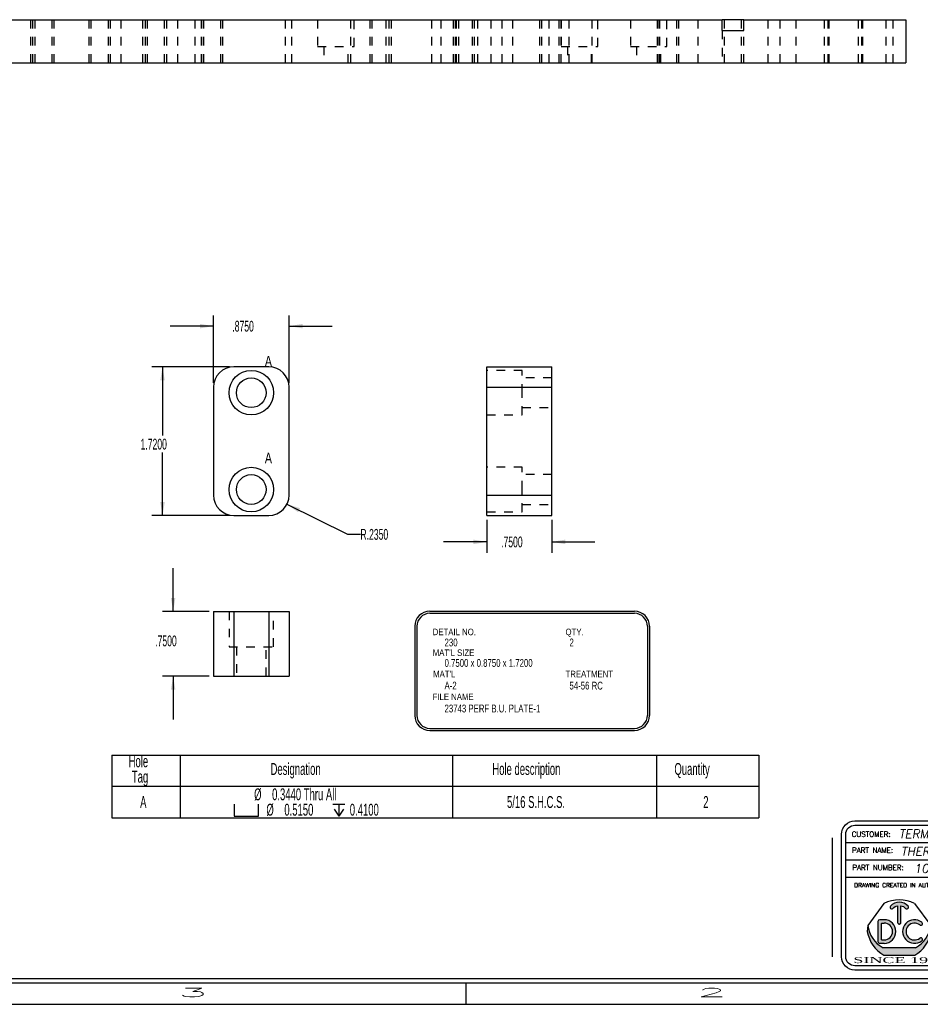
# Model space of a CAD drawing. Header units: inches. Extents: x 1802 to 2468, y -208 to -72.
# Tile 419 of 595: x 2213 to 2223, y -158 to -146. Entities that reach past the tile are written whole.
import ezdxf
from ezdxf.enums import TextEntityAlignment as Align

# ---------------------------------------------------------------- set-up
doc = ezdxf.new("R2010")
doc.units = ezdxf.units.IN
doc.header["$LTSCALE"] = 0.5
doc.header["$MEASUREMENT"] = 0
doc.linetypes.add('HIDDEN', pattern=[0.22499999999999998, 0.15, -0.075])
for name, color, linetype in [('SID-M-D', 42, 'Continuous'), ('SID-M-H', 4, 'HIDDEN'), ('SID-M-M', 233, 'Continuous'), ('SID-M-S', 105, 'Continuous')]:
    doc.layers.add(name, color=color, linetype=linetype)
doc.styles.add('DARREN', font='dutchi.ttf')
doc.styles.add('PTI', font='romand.shx', dxfattribs={"oblique": 10})
doc.styles.add('R', font='ROMAND.SHX')
doc.styles.add('ROMANS', font='ROMANS.shx', dxfattribs={"height": 0.125})
doc.styles.add('SLDTEXTSTYLE0', font='TXT', dxfattribs={"width": 0.5957446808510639})
doc.styles.add('TITTLE', font='vinet.ttf')

# ---------------------------------------------------------------- blocks, each defined once
blk = doc.blocks.new('*U9')
at = {"layer": 'SID-M-S'}
for p, q in [((-34.00000000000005, -0.2500000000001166), (-1.13242748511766e-14, -0.2499999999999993)), ((-34.00000000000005, -0.3000000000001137), (-1.13242748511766e-14, -0.3)), ((-10.99999999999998, -0.3000000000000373), (-10.99999999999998, -0.5500000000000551)), ((-34.00000000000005, -0.550000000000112), (2.886579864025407e-15, -0.55))]:
    blk.add_line(p, q, dxfattribs=at)
at = {"layer": 'SID-M-D', "style": 'R', "width": 4}
for s, p in [('3', (-14.32745556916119, -0.4642842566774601)), ('2', (-8.327455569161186, -0.4642842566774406))]:
    blk.add_text(s, height=0.09999999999, dxfattribs=at).set_placement(p)
blk = doc.blocks.new('JM_TITTLE_BOX_SID')
at = {"layer": 'SID-M-S'}
h = blk.add_hatch(color=5, dxfattribs=at)
edge = h.paths.add_edge_path()
edge.add_arc((-5.986244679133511, 0.4950859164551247), 0.09767006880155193, 101.536958, 138.1897)
edge.add_arc((-6.073603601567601, 0.5732219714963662), 0.01953401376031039, 138.1897, 318.1897, ccw=False)
edge.add_arc((-5.986244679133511, 0.4950859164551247), 0.1367380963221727, 41.810299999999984, 138.1897, ccw=False)
edge.add_arc((-5.898875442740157, 0.5732104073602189), 0.01953401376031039, -138.1439400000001, 41.85608500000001, ccw=False)
edge.add_arc((-5.986244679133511, 0.4950859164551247), 0.09767006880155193, 41.791991, 78.46304)
edge.add_line((-5.966710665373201, 0.5907825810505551), (-5.966710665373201, 0.3974164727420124))
edge.add_arc((-5.986244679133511, 0.3974139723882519), 0.01953401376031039, -180.0073369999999, 0.0073369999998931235, ccw=False)
edge.add_line((-6.005778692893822, 0.3974164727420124), (-6.005778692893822, 0.5907825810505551))
for color, points in [(44, [(-5.616542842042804, 0.293125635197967), (-5.622835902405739, 0.3623491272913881), (-5.622835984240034, 0.3623492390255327, -0.2467035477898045), (-5.799307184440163, 0.1044056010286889), (-6.173182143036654, 0.1044056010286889, -0.2467035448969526), (-6.349653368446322, 0.3623492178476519), (-6.349653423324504, 0.3623491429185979), (-6.355946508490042, 0.2931255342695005, 0.2250527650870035), (-6.164615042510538, 0.01845576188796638), (-5.807874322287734, 0.01845577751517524, 0.2250528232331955)]), (5, [(-5.725074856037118, 0.3987513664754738, 2.079481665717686), (-5.725054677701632, 0.1851290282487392, 0.9974867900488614), (-5.749474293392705, 0.2156248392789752, -2.078486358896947), (-5.749497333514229, 0.3682578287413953, 0.9974776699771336)])]:
    blk.add_hatch(color=color, dxfattribs=at).paths.add_polyline_path(points)
h = blk.add_hatch(color=5, dxfattribs=at)
h.paths.add_polyline_path([(-6.162050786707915, 0.4286702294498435), (-6.212839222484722, 0.4286702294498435, 0.4142135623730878), (-6.232373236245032, 0.4091362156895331), (-6.232373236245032, 0.1747280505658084, 0.4142135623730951), (-6.212839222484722, 0.155194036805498), (-6.162050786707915, 0.155194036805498, 1)])
h.paths.add_polyline_path([(-6.162050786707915, 0.1942620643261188), (-6.190179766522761, 0.1942620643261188, -0.4142135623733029), (-6.193305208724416, 0.1973875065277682), (-6.193305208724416, 0.3864767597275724, -0.4142135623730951), (-6.190179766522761, 0.3896022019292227), (-6.162050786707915, 0.3896022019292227, -1)], flags=16)
for p, q in [((-3.421997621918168, 1.32165344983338), (-3.421997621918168, 1.52165144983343)), ((-6.604933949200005, 1.32165344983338), (0.1049989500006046, 1.32165344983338)), ((-1.409017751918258, 0.9216574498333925), (-1.409017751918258, 1.32165344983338)), ((-6.604933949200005, 1.121655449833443), (0.1049989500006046, 1.121655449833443)), ((-3.766880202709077, 0.9216574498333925), (-3.766880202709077, 1.121655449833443)), ((-2.922002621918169, 0.6716599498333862), (-2.922002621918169, 1.121655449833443)), ((-6.604933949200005, 0.9216574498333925), (0.1049989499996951, 0.9216574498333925)), ((-4.43498749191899, -0.1049989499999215), (-4.43498749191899, 0.9216574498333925)), ((-2.922002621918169, 0.6716599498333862), (-2.922002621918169, 0.9216574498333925)), ((-1.409017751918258, 0.6716599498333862), (-1.409017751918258, 0.9216574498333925)), ((-4.43498749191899, 0.6716599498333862), (0.1049989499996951, 0.6716599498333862)), ((-6.349653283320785, 0.3623490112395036), (-6.355946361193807, 0.2931254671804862)), ((-6.232373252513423, 0.4091362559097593), (-6.232373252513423, 0.1747280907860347)), ((-6.162050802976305, 0.4286702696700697), (-6.212839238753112, 0.4286702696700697)), ((-6.193305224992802, 0.1973875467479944), (-6.193305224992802, 0.3864767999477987)), ((-6.190179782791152, 0.3896022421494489), (-6.162050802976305, 0.3896022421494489)), ((-5.622835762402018, 0.3623490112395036), (-5.616542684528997, 0.2931254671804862)), ((-6.162050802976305, 0.1551940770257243), (-6.212839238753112, 0.1551940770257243)), ((-6.190179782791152, 0.1942621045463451), (-6.162050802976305, 0.1942621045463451)), ((-5.799306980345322, 0.1044056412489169), (-6.17318206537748, 0.1044056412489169))]:
    blk.add_line(p, q, dxfattribs=at)
at = {"layer": 'SID-M-S', "color": 44}
for p, q in [((-6.163350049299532, 0.6167221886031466), (-6.349653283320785, 0.3623490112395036)), ((-5.809139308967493, 0.6167221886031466), (-5.622835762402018, 0.3623490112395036))]:
    blk.add_line(p, q, dxfattribs=at)
at = {"layer": 'SID-M-S', "linetype": 'Continuous'}
blk.add_line((-6.164614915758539, 0.01845566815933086), (-5.807874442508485, 0.01845566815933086), dxfattribs=at)
at = {"layer": 'SID-M-S'}
for points in [[(1.261213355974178e-13, -0.1549984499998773), (-6.499934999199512, -0.1549984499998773, -0.414213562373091), (-6.654933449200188, 1.163513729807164e-13), (-6.654933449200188, 1.416652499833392, -0.4142135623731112), (-6.499934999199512, 1.571650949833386), (1.261213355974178e-13, 1.571650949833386, -0.4142135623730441), (0.1549984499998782, 1.416652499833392), (0.1549984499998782, 1.163513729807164e-13, -0.4142135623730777)], [(1.261213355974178e-13, -0.1049989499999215), (-6.499934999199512, -0.1049989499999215, -0.4142135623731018), (-6.604933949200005, 1.163513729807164e-13), (-6.604933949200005, 1.416652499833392, -0.4142135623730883), (-6.499934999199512, 1.52165144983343), (1.261213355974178e-13, 1.52165144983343, -0.414213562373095), (0.1049989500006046, 1.416652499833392), (0.1049989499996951, 1.163513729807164e-13, -0.414213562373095)]]:
    blk.add_lwpolyline(points, format="xyb", close=True, dxfattribs=at)
for points in [[(-5.913425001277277, 0.5601760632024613, 1), (-5.884326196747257, 0.5862444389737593, 0.4472140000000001), (-6.088163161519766, 0.5862444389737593)], [(-6.059043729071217, 0.5601991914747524, -0.161305), (-6.005778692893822, 0.5907825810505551), (-6.005778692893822, 0.3974164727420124, 1.000128), (-5.966710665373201, 0.3974164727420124), (-5.966710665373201, 0.5907825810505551, -0.161387), (-5.913425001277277, 0.5601760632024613)]]:
    blk.add_lwpolyline(points, format="xyb", dxfattribs=at)
at = {"layer": 'SID-M-S', "color": 44}
blk.add_arc((-5.986244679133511, 0.2684913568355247), 0.3906802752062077, 63.04274999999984, 116.9573, dxfattribs=at)
at = {"layer": 'SID-M-S'}
for centre, radius, start, end in [((-6.073603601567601, 0.5732219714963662), 0.01953401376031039, 138.1896999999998, 318.1897), ((-6.015936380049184, 0.4013226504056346), 0.3359850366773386, 186.6612, 242.0944999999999), ((-6.212839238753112, 0.4091362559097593), 0.01953401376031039, 90.00001999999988, 180), ((-6.190179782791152, 0.3864767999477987), 0.003125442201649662, 90, 180), ((-6.162050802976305, 0.291932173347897), 0.1367380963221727, 270, 90), ((-6.162050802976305, 0.291932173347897), 0.09767006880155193, 270, 90), ((-5.810438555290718, 0.291932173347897), 0.1367380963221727, 51.37019699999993, 308.6138100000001), ((-5.810438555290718, 0.291932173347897), 0.09767006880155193, 51.39486399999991, 308.5955999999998), ((-5.95655297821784, 0.4013226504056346), 0.3359850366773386, 297.9055, 353.3388), ((-5.737324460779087, 0.3835354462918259), 0.01953401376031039, 231.3559519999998, 51.16382900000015), ((-5.970617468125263, 0.3575664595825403), 0.3906802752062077, 189.494, 240.2271), ((-6.00187189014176, 0.3575664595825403), 0.3906802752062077, 299.7728999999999, 350.506), ((-6.212839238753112, 0.1747280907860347), 0.01953401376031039, 180, 270), ((-6.190179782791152, 0.1973875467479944), 0.003125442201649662, 180, 270), ((-5.737302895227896, 0.2003460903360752), 0.01953401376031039, 308.387747, 128.676102)]:
    blk.add_arc(centre, radius, start, end, dxfattribs=at)
blk.add_point((-5.986244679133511, 0.3778818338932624), dxfattribs=at)
at = {"layer": 'SID-M-D'}
for s, height, style, p in [('CUSTOMER:', 0.0599994, 'ROMANS', (-6.536056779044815, 1.387915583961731)), ('THIS SHEET CONTAINS:', 0.0599994, 'ROMANS', (-3.346844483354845, 1.398983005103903)), ('PART NAME:', 0.0599994, 'ROMANS', (-6.532393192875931, 1.203028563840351)), ('DATE:', 0.0599994, 'ROMANS', (-1.336888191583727, 1.184117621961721)), ('PART NUMBER:', 0.0599994, 'ROMANS', (-6.528821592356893, 1.003030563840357)), ('REV:', 0.0599994, 'ROMANS', (-3.690767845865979, 1.003030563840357)), ('SCALE:', 0.0599994, 'ROMANS', (-2.862737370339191, 0.9841196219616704)), ('DWG NO', 0.0599994, 'ROMANS', (-1.336888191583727, 0.9841196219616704)), ('OF', 0.0599994, 'ROMANS', (-0.6304765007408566, 0.9841196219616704)), ('DRAWING CREATED IN AUTOCAD R2K W/DIEMAKER', 0.04999949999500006, 'R', (-6.508079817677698, 0.8033374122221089)), ('WTD JOB #', 0.0599994, 'ROMANS', (-4.381535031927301, 0.7766631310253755)), ('TOOL #', 0.0599994, 'ROMANS', (-2.868550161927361, 0.7766631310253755)), ('JOB #', 0.0599994, 'ROMANS', (-1.35556529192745, 0.7766631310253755)), ('BUILT BY:', 0.0599994, 'ROMANS', (-4.363988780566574, 0.5573605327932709))]:
    blk.add_text(s, height=height, dxfattribs=dict(at, style=style)).set_placement(p)
at = {"layer": 'SID-M-D', "style": 'PTI', "oblique": 10}
for tag, p in [('CUSTOMER', (-5.990553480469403, 1.371591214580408)), ('DIEDATAINFO', (-2.18746001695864, 1.371591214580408)), ('PARTDESCRIPTION', (-5.966376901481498, 1.169693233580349)), ('00-00-00', (-1.009105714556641, 1.167793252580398)), ('PARTNUMBER', (-5.81595049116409, 0.9696952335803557)), ('REV', (-3.360356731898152, 0.9696952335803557)), ('SCALE', (-2.520436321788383, 0.9677952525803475)), ('SH', (-0.8571950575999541, 0.9677952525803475)), ('SHX', (-0.4057438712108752, 0.9677952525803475)), ('WTD', (-3.839149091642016, 0.7480887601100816)), ('TOOL', (-2.472915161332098, 0.7480887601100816)), ('JOB', (-0.9225366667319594, 0.7480887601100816))]:
    blk.add_attdef(tag, p, '', height=0.09999900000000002, dxfattribs=at)
blk.add_attdef('BUILT', text='', height=0.2499630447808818, dxfattribs=at).set_placement((-2.336101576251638, 0.2076912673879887), align=Align.CENTER)
at = {"layer": 'SID-M-S', "color": 44, "style": 'TITTLE'}
for s, p in [('DEC', (-5.610695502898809, 0.6488078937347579)), ('TOOL', (-5.116590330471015, 0.6488078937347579)), ('CORP.', (-5.610695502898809, 0.4791041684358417))]:
    blk.add_text(s, height=0.09613037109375, dxfattribs=at).set_placement(p)
at = {"layer": 'SID-M-S', "color": 44, "style": 'DARREN'}
for s, height, width, p in [('2651 Dukane Drive', 0.04671936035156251, 2, (-5.579307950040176, 0.356817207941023)), ('St. Charles, IL. 60174', 0.04671936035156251, 1.9, (-5.577648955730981, 0.2612505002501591)), ('WWW.DecTool.Com', 0.04671936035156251, 2, (-5.590066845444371, 0.1603595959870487)), ('SINCE 1982', 0.06921386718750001, 2, (-6.517871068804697, -0.07335393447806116))]:
    blk.add_text(s, height=height, dxfattribs=dict(at, width=width)).set_placement(p)
blk = doc.blocks.new('SW_SYMBOL_HOLE_SPOT')
at = {"layer": 'SID-M-D', "color": 0}
for p, q in [((0, 34.44881889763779), (0, 2.952755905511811)), ((62.99212598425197, 2.952755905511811), (62.99212598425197, 34.44881889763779)), ((0, 2.952755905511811), (62.99212598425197, 2.952755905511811))]:
    blk.add_line(p, q, dxfattribs=at)
blk = doc.blocks.new('SW_SYMBOL_HOLE_DEPTH')
at = {"layer": 'SID-M-D', "color": 0}
for p, q in [((0, 34.44881889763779), (31.49606299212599, 34.44881889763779)), ((15.74803149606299, 34.44881889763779), (15.74803149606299, 2.952755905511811)), ((3.937007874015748, 21.8503937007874), (15.74803149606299, 2.952755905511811)), ((27.55905511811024, 21.8503937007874), (15.74803149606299, 2.952755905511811))]:
    blk.add_line(p, q, dxfattribs=at)

msp = doc.modelspace()

# ---------------------------------------------------------------- linework, layer by layer
at = {"layer": 'SID-M-D'}
for p, q in [((2214.988971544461, -150.4566222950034), (2214.988971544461, -149.6764489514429)), ((2215.863971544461, -150.4566222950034), (2215.863971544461, -149.6764489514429)), ((2214.988971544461, -149.8014489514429), (2214.488971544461, -149.8014489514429)), ((2215.863971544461, -149.8014489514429), (2216.363971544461, -149.8014489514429)), ((2215.173971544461, -150.2716222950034), (2214.274777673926, -150.2716222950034)), ((2214.399777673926, -150.2716222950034), (2214.399777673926, -151.0666043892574)), ((2214.399777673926, -151.9916222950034), (2214.399777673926, -151.2650418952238)), ((2215.839331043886, -151.8613785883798), (2216.53900830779, -152.2098087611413)), ((2215.173971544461, -151.9916222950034), (2214.274777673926, -151.9916222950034)), ((2218.15159404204, -152.0416222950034), (2218.15159404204, -152.422385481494)), ((2218.90159404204, -152.0416222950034), (2218.90159404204, -152.422385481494)), ((2216.53900830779, -152.2098087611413), (2216.68900830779, -152.2098087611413)), ((2218.15159404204, -152.297385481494), (2217.65159404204, -152.297385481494)), ((2218.90159404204, -152.297385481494), (2219.40159404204, -152.297385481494)), ((2214.522816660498, -153.1012865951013), (2214.522816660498, -152.6012865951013)), ((2214.938971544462, -153.1012865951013), (2214.397816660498, -153.1012865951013)), ((2214.938971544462, -153.8512865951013), (2214.397816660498, -153.8512865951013)), ((2214.522816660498, -153.8512865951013), (2214.522816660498, -154.3512865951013))]:
    msp.add_line(p, q, dxfattribs=at)
at = {"layer": 'SID-M-D', "color": 0}
for p, q in [((2213.815342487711, -154.7647134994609), (2213.815342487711, -155.1234296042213)), ((2213.815342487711, -154.7647134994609), (2214.602744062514, -154.7647134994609)), ((2214.602744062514, -154.7647134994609), (2214.602744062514, -155.1234296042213)), ((2214.602744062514, -154.7647134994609), (2217.752350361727, -154.7647134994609)), ((2217.752350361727, -154.7647134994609), (2217.752350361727, -155.1234296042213)), ((2217.752350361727, -154.7647134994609), (2220.114555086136, -154.7647134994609)), ((2220.114555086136, -154.7647134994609), (2220.114555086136, -155.1234296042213)), ((2220.114555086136, -154.7647134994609), (2221.295657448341, -154.7647134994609)), ((2221.295657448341, -154.7647134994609), (2221.295657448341, -155.1234296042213)), ((2213.815342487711, -155.1234296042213), (2214.602744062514, -155.1234296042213)), ((2213.815342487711, -155.1234296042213), (2213.815342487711, -155.4879790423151)), ((2214.602744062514, -155.1234296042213), (2217.752350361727, -155.1234296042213)), ((2214.602744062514, -155.1234296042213), (2214.602744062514, -155.4879790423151)), ((2217.752350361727, -155.1234296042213), (2220.114555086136, -155.1234296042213)), ((2217.752350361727, -155.1234296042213), (2217.752350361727, -155.4879790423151)), ((2220.114555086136, -155.1234296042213), (2221.295657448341, -155.1234296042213)), ((2220.114555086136, -155.1234296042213), (2220.114555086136, -155.4879790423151)), ((2221.295657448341, -155.1234296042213), (2221.295657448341, -155.4879790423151)), ((2213.815342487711, -155.4879790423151), (2214.602744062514, -155.4879790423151)), ((2214.602744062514, -155.4879790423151), (2217.752350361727, -155.4879790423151)), ((2217.752350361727, -155.4879790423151), (2220.114555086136, -155.4879790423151)), ((2220.114555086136, -155.4879790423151), (2221.295657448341, -155.4879790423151))]:
    msp.add_line(p, q, dxfattribs=at)
at = {"layer": 'SID-M-D'}
for points in [[(2214.988971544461, -149.8014489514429), (2214.832971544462, -149.7754489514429), (2214.832971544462, -149.8274489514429)], [(2215.863971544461, -149.8014489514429), (2216.019971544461, -149.8274489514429), (2216.019971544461, -149.7754489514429)], [(2214.399777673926, -150.2716222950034), (2214.373777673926, -150.4276222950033), (2214.425777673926, -150.4276222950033)], [(2214.399777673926, -151.9916222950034), (2214.425777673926, -151.8356222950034), (2214.373777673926, -151.8356222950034)], [(2215.839331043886, -151.8613785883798), (2215.967383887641, -151.9541927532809), (2215.990564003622, -151.9076451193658)], [(2218.15159404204, -152.297385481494), (2217.99559404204, -152.271385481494), (2217.99559404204, -152.323385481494)], [(2218.90159404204, -152.297385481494), (2219.05759404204, -152.323385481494), (2219.05759404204, -152.271385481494)], [(2214.522816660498, -153.1012865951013), (2214.548816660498, -152.9452865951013), (2214.496816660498, -152.9452865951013)], [(2214.522816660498, -153.8512865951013), (2214.496816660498, -154.0072865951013), (2214.548816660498, -154.0072865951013)]]:
    msp.add_solid(points, dxfattribs=at)
at = {"layer": 'SID-M-H'}
for p, q in [((2212.874341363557, -146.256270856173), (2212.874341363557, -146.756270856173)), ((2212.897791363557, -146.256270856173), (2212.897791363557, -146.756270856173)), ((2212.922291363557, -146.256270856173), (2212.922291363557, -146.756270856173)), ((2213.123291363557, -146.756270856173), (2213.123291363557, -146.256270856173)), ((2213.147791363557, -146.756270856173), (2213.147791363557, -146.256270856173)), ((2213.547791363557, -146.256270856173), (2213.547791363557, -146.756270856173)), ((2213.572291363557, -146.256270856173), (2213.572291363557, -146.756270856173)), ((2213.773291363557, -146.756270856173), (2213.773291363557, -146.256270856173)), ((2213.797791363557, -146.756270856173), (2213.797791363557, -146.256270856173)), ((2213.921241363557, -146.756270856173), (2213.921241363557, -146.256270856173)), ((2214.169791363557, -146.256270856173), (2214.169791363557, -146.756270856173)), ((2214.197791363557, -146.256270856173), (2214.197791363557, -146.756270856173)), ((2214.222291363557, -146.256270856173), (2214.222291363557, -146.756270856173)), ((2214.423291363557, -146.756270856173), (2214.423291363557, -146.256270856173)), ((2214.447791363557, -146.756270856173), (2214.447791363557, -146.256270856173)), ((2214.575791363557, -146.756270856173), (2214.575791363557, -146.256270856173)), ((2214.774341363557, -146.256270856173), (2214.774341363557, -146.756270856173)), ((2214.847791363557, -146.256270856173), (2214.847791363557, -146.756270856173)), ((2214.849341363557, -146.256270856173), (2214.849341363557, -146.756270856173)), ((2214.872291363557, -146.256270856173), (2214.872291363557, -146.756270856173)), ((2215.073291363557, -146.756270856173), (2215.073291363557, -146.256270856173)), ((2215.097791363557, -146.756270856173), (2215.097791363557, -146.256270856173)), ((2215.821241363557, -146.756270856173), (2215.821241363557, -146.256270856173)), ((2215.896241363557, -146.756270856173), (2215.896241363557, -146.256270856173)), ((2216.194291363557, -146.256270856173), (2216.194291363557, -146.566270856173)), ((2216.574341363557, -146.256270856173), (2216.574341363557, -146.756270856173)), ((2216.616291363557, -146.566270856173), (2216.616291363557, -146.256270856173)), ((2216.797791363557, -146.256270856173), (2216.797791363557, -146.756270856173)), ((2216.822291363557, -146.256270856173), (2216.822291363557, -146.756270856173)), ((2216.982291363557, -146.256270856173), (2216.982291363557, -146.756270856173)), ((2217.023291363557, -146.756270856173), (2217.023291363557, -146.256270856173)), ((2217.047791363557, -146.756270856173), (2217.047791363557, -146.256270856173)), ((2217.513291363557, -146.756270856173), (2217.513291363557, -146.256270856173)), ((2217.621241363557, -146.756270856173), (2217.621241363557, -146.256270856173)), ((2217.760291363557, -146.256270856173), (2217.760291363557, -146.756270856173)), ((2217.784791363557, -146.256270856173), (2217.784791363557, -146.756270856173)), ((2217.794791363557, -146.256270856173), (2217.794791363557, -146.756270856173)), ((2217.824341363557, -146.256270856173), (2217.824341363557, -146.756270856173)), ((2217.985791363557, -146.756270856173), (2217.985791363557, -146.256270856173)), ((2218.010291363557, -146.756270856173), (2218.010291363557, -146.256270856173)), ((2218.044791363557, -146.256270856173), (2218.044791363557, -146.756270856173)), ((2218.200791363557, -146.756270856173), (2218.200791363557, -146.256270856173)), ((2218.324341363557, -146.256270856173), (2218.324341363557, -146.756270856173)), ((2218.450791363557, -146.756270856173), (2218.450791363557, -146.256270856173)), ((2218.760291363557, -146.256270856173), (2218.760291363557, -146.756270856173)), ((2218.784791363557, -146.256270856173), (2218.784791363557, -146.756270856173)), ((2218.871241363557, -146.756270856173), (2218.871241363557, -146.256270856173)), ((2218.985791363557, -146.756270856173), (2218.985791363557, -146.256270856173)), ((2219.010291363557, -146.756270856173), (2219.010291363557, -146.256270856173)), ((2219.011791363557, -146.256270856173), (2219.011791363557, -146.566270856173)), ((2219.099341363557, -146.256270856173), (2219.099341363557, -146.756270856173)), ((2219.371241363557, -146.756270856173), (2219.371241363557, -146.256270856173)), ((2219.433791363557, -146.566270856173), (2219.433791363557, -146.256270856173)), ((2219.811791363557, -146.256270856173), (2219.811791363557, -146.566270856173)), ((2220.122791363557, -146.256270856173), (2220.122791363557, -146.756270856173)), ((2220.146241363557, -146.756270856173), (2220.146241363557, -146.256270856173)), ((2220.147291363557, -146.256270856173), (2220.147291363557, -146.756270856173)), ((2220.233791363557, -146.566270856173), (2220.233791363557, -146.256270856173)), ((2220.348291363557, -146.756270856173), (2220.348291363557, -146.256270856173)), ((2220.372791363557, -146.756270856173), (2220.372791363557, -146.256270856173)), ((2220.591541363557, -146.256270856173), (2220.591541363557, -146.756270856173)), ((2220.897291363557, -146.256270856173), (2220.897291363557, -146.756270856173)), ((2221.098291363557, -146.756270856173), (2221.098291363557, -146.256270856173)), ((2221.404041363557, -146.756270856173), (2221.404041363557, -146.256270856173)), ((2221.539978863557, -146.256270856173), (2221.539978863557, -146.756270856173)), ((2221.724341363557, -146.256270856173), (2221.724341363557, -146.756270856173)), ((2222.055603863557, -146.756270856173), (2222.055603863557, -146.256270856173)), ((2222.094791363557, -146.256270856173), (2222.094791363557, -146.756270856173)), ((2222.107791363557, -146.256270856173), (2222.107791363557, -146.756270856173)), ((2222.444791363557, -146.256270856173), (2222.444791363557, -146.756270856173)), ((2222.487791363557, -146.756270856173), (2222.487791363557, -146.256270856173)), ((2222.500791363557, -146.756270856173), (2222.500791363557, -146.256270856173)), ((2222.771241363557, -146.756270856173), (2222.771241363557, -146.256270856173)), ((2222.850791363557, -146.756270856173), (2222.850791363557, -146.256270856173)), ((2220.872791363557, -146.381270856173), (2220.872791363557, -146.756270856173)), ((2221.122791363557, -146.756270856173), (2221.122791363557, -146.381270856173)), ((2216.194291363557, -146.566270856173), (2216.616291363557, -146.566270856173)), ((2216.264791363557, -146.566270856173), (2216.264791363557, -146.756270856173)), ((2216.545791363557, -146.756270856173), (2216.545791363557, -146.566270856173)), ((2219.011791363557, -146.566270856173), (2219.433791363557, -146.566270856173)), ((2219.082291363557, -146.566270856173), (2219.082291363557, -146.756270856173)), ((2219.363291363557, -146.756270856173), (2219.363291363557, -146.566270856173)), ((2219.811791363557, -146.566270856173), (2220.233791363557, -146.566270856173)), ((2219.882291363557, -146.566270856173), (2219.882291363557, -146.756270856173)), ((2220.163291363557, -146.756270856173), (2220.163291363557, -146.566270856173)), ((2218.56159404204, -150.3141222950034), (2218.15159404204, -150.3141222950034)), ((2218.56159404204, -150.5716222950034), (2218.56159404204, -150.3141222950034)), ((2218.90159404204, -150.3996222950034), (2218.56159404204, -150.3996222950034)), ((2218.15159404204, -150.5066222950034), (2218.90159404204, -150.5066222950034)), ((2218.56159404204, -150.8291222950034), (2218.56159404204, -150.5716222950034)), ((2218.56159404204, -150.7436222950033), (2218.90159404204, -150.7436222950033)), ((2218.15159404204, -150.8291222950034), (2218.56159404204, -150.8291222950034)), ((2218.56159404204, -151.4341222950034), (2218.15159404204, -151.4341222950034)), ((2218.56159404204, -151.6916222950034), (2218.56159404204, -151.4341222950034)), ((2218.90159404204, -151.5196222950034), (2218.56159404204, -151.5196222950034)), ((2218.56159404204, -151.9491222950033), (2218.56159404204, -151.6916222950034)), ((2218.15159404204, -151.7566222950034), (2218.90159404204, -151.7566222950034)), ((2218.15159404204, -151.9491222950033), (2218.56159404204, -151.9491222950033)), ((2218.56159404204, -151.8636222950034), (2218.90159404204, -151.8636222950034)), ((2215.168971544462, -153.1012865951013), (2215.168971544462, -153.5112865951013)), ((2215.223971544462, -153.1012865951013), (2215.223971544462, -153.8512865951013)), ((2215.628971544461, -153.1012865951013), (2215.628971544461, -153.8512865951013)), ((2215.683971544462, -153.5112865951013), (2215.683971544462, -153.1012865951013)), ((2215.168971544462, -153.5112865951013), (2215.683971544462, -153.5112865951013)), ((2215.254471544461, -153.5112865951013), (2215.254471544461, -153.8512865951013)), ((2215.598471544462, -153.8512865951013), (2215.598471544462, -153.5112865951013))]:
    msp.add_line(p, q, dxfattribs=at)
at = {"layer": 'SID-M-M'}
for p, q in [((2217.492134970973, -153.0988207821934), (2219.858119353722, -153.0988207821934)), ((2217.492134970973, -153.1238207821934), (2219.858119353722, -153.1238207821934)), ((2217.317134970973, -153.2738207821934), (2217.317134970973, -154.3043423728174)), ((2217.342134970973, -153.2738207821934), (2217.342134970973, -154.3043423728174)), ((2220.008119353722, -153.2738207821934), (2220.008119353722, -154.3043423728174)), ((2220.033119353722, -153.2738207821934), (2220.033119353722, -154.3043423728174)), ((2217.492134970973, -154.4543423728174), (2219.858119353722, -154.4543423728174)), ((2217.492134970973, -154.4793423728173), (2219.858119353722, -154.4793423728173))]:
    msp.add_line(p, q, dxfattribs=at)
for centre, radius, start, end in [((2217.492134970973, -153.2738207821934), 0.1750000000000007, 90, 180), ((2217.492134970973, -153.2738207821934), 0.1500000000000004, 90, 180), ((2219.858119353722, -153.2738207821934), 0.1750000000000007, 0, 90), ((2219.858119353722, -153.2738207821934), 0.1500000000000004, 0, 90), ((2217.492134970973, -154.3043423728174), 0.1750000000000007, 180, 270), ((2217.492134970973, -154.3043423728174), 0.1499999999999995, 180, 270), ((2219.858119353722, -154.3043423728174), 0.1499999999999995, 270, 0), ((2219.858119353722, -154.3043423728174), 0.1749999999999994, 270, 0)]:
    msp.add_arc(centre, radius, start, end, dxfattribs=at)
at = {"layer": 'SID-M-S'}
for p, q in [((2211.122791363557, -146.256270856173), (2220.872791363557, -146.256270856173)), ((2220.872791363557, -146.381270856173), (2220.872791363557, -146.256270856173)), ((2221.122791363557, -146.256270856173), (2220.872791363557, -146.256270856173)), ((2221.122791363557, -146.381270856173), (2221.122791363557, -146.256270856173)), ((2221.122791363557, -146.256270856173), (2222.997791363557, -146.256270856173)), ((2222.997791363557, -146.256270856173), (2222.997791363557, -146.756270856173)), ((2220.872791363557, -146.381270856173), (2221.122791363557, -146.381270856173)), ((2206.547791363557, -146.756270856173), (2222.997791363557, -146.756270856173)), ((2215.628971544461, -150.2716222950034), (2215.223971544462, -150.2716222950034)), ((2218.15159404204, -150.5066222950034), (2218.15159404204, -150.2716222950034)), ((2218.15159404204, -150.2716222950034), (2218.90159404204, -150.2716222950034)), ((2218.90159404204, -150.5066222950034), (2218.90159404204, -150.2716222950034)), ((2214.988971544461, -150.5066222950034), (2214.988971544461, -151.7566222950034)), ((2215.863971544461, -151.7566222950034), (2215.863971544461, -150.5066222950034)), ((2218.15159404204, -150.5066222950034), (2218.90159404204, -150.5066222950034)), ((2218.15159404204, -151.7566222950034), (2218.15159404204, -150.5066222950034)), ((2218.90159404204, -151.7566222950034), (2218.90159404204, -150.5066222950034)), ((2218.15159404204, -151.9916222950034), (2218.15159404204, -151.7566222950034)), ((2218.15159404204, -151.7566222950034), (2218.90159404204, -151.7566222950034)), ((2218.90159404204, -151.9916222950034), (2218.90159404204, -151.7566222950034)), ((2215.223971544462, -151.9916222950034), (2215.628971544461, -151.9916222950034)), ((2218.15159404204, -151.9916222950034), (2218.90159404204, -151.9916222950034)), ((2214.988971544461, -153.1012865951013), (2214.988971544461, -153.8512865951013)), ((2214.988971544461, -153.1012865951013), (2215.223971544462, -153.1012865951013)), ((2215.223971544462, -153.1012865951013), (2215.223971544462, -153.8512865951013)), ((2215.223971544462, -153.1012865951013), (2215.628971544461, -153.1012865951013)), ((2215.628971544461, -153.1012865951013), (2215.628971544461, -153.8512865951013)), ((2215.628971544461, -153.1012865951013), (2215.863971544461, -153.1012865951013)), ((2215.863971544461, -153.1012865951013), (2215.863971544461, -153.8512865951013)), ((2214.988971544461, -153.8512865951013), (2215.223971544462, -153.8512865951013)), ((2215.223971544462, -153.8512865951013), (2215.628971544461, -153.8512865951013)), ((2215.628971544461, -153.8512865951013), (2215.863971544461, -153.8512865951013)), ((2222.150874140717, -157.0968488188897), (2222.150874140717, -155.7201821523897))]:
    msp.add_line(p, q, dxfattribs=at)
for centre, radius in [((2215.426471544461, -150.5716222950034), 0.2574999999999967), ((2215.426471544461, -150.5716222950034), 0.1720000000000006), ((2215.426471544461, -151.6916222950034), 0.2574999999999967), ((2215.426471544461, -151.6916222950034), 0.1720000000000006)]:
    msp.add_circle(centre, radius, dxfattribs=at)
for centre, radius, start, end in [((2215.223971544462, -150.5066222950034), 0.2350000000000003, 90, 180), ((2215.628971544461, -150.5066222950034), 0.235000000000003, 0, 90), ((2215.223971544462, -151.7566222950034), 0.2349999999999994, 180, 270), ((2215.628971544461, -151.7566222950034), 0.235000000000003, 270, 0)]:
    msp.add_arc(centre, radius, start, end, dxfattribs=at)

# ---------------------------------------------------------------- block references
at = {"layer": 'SID-M-D'}
msp.add_blockref('*U9', (2228.907834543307, -157.09684881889), dxfattribs=at)
at = {"layer": 'SID-M-D', "color": 0, "xscale": 0.004470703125, "yscale": 0.004470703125, "zscale": 0.004470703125}
for name, p in [('SW_SYMBOL_HOLE_SPOT', (2215.229281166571, -155.4851896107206)), ('SW_SYMBOL_HOLE_DEPTH', (2216.36895336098, -155.4851896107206))]:
    msp.add_blockref(name, p, dxfattribs=at)
at = {"layer": 'SID-M-S'}
msp.add_blockref('JM_TITTLE_BOX_SID', (2228.907834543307, -157.0968488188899), dxfattribs=at).add_auto_attribs({'CUSTOMER': 'TERMAX', 'PARTDESCRIPTION': 'THERMAL WELD STUD CLIP', '00-00-00': '1-18-25', 'PARTNUMBER': '1009382', 'SCALE': '1:1', 'TOOL': 'PP 098', 'JOB': '23743', 'DIEDATAINFO': 'SIDE ELEVATION VIEW'})

# ---------------------------------------------------------------- texts
at = {"layer": 'SID-M-D', "style": 'SLDTEXTSTYLE0'}
for s, height, width, p in [('A', 0.125, 0.75, (2215.582945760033, -150.2699495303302)), ('A', 0.125, 0.75, (2215.582945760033, -151.3899495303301)), ('DETAIL NO.', 0.075, 0.75, (2217.525013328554, -153.3766147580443)), ('QTY.', 0.075, 0.75, (2219.061254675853, -153.3766147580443)), ('230', 0.09, 0.7500000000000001, (2217.66195489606, -153.5058942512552)), ('2', 0.09, 0.7500000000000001, (2219.106983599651, -153.5058942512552)), ("MAT'L SIZE", 0.075, 0.75, (2217.525013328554, -153.6167225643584)), ('0.7500 x 0.8750 x 1.7200', 0.09, 0.7500000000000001, (2217.66195489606, -153.7426991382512)), ("MAT'L", 0.075, 0.75, (2217.529644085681, -153.8628918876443)), ('TREATMENT', 0.075, 0.75, (2219.061254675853, -153.8628918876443)), ('A-2', 0.09, 0.7500000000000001, (2217.66195489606, -154.0039359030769)), ('54-56 RC', 0.09, 0.7500000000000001, (2219.106983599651, -154.0050101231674)), ('FILE NAME', 0.075, 0.75, (2217.523718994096, -154.1270195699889)), ('23743 PERF B.U. PLATE-1', 0.09, 0.7500000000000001, (2217.66195489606, -154.270036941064))]:
    msp.add_text(s, height=height, dxfattribs=dict(at, width=width)).set_placement(p)
at = {"layer": 'SID-M-D', "char_height": 0.125, "attachment_point": 1, "style": 'SLDTEXTSTYLE0'}
for s, insert in [('.8750', (2215.207023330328, -149.7395342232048)), ('1.7200', (2214.145784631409, -151.1039084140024)), ('R.2350', (2216.68900830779, -152.1478940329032)), ('.7500', (2218.315996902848, -152.2354707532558)), ('.7500', (2214.315004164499, -153.3801296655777))]:
    msp.add_mtext(s, dxfattribs=dict(at, insert=insert))
at = {"layer": 'SID-M-D', "color": 0, "char_height": 0.1377952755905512, "attachment_point": 1, "style": 'SLDTEXTSTYLE0'}
for s, insert in [('Hole', (2214.00799614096, -154.7664441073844)), ('Designation', (2215.649236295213, -154.8555325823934)), ('Hole description', (2218.214812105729, -154.8555325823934)), ('Quantity', (2220.320619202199, -154.8555325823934)), ('Tag', (2214.045315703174, -154.9446210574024)), ('0.3440 Thru All', (2215.667211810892, -155.1484935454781)), ('A', (2214.141102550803, -155.2375820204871)), ('%%c', (2215.459399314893, -155.1484935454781)), ('5/16 S.H.C.S.', (2218.384376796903, -155.2375820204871)), ('2', (2220.654198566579, -155.2375820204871)), ('%%c', (2215.601156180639, -155.3266704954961)), ('0.5150', (2215.808968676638, -155.3266704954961)), ('0.4100', (2216.56582835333, -155.3266704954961))]:
    msp.add_mtext(s, dxfattribs=dict(at, insert=insert))

doc.saveas('drawing.dxf')
